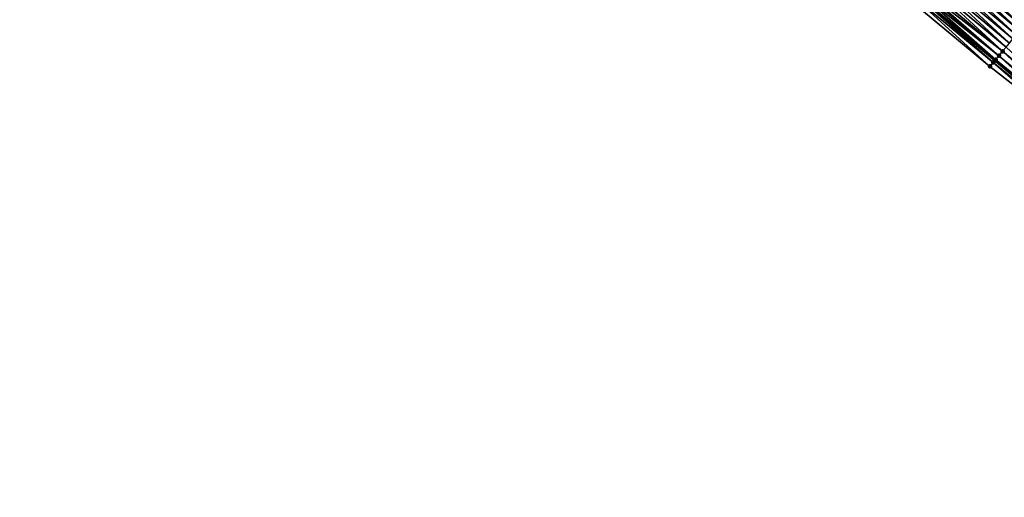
# Model space of a CAD drawing. Header units: feet. Extents: x 2007189 to 2022806, y 818621 to 837694.
# Tile 408 of 656: x 2017072 to 2017257, y 818621 to 818711. Entities that reach past the tile are written whole.
import ezdxf

# ---------------------------------------------------------------- set-up
doc = ezdxf.new("R2010")
doc.units = ezdxf.units.FT
doc.header["$MEASUREMENT"] = 0
for name, color, linetype, lineweight in [('EP_Travel Lane', 172, 'Continuous', 53), ('Road Shots', 141, 'Continuous', 100), ('Road X-Section', 40, 'Continuous', 13)]:
    doc.layers.add(name, color=color, linetype=linetype, lineweight=lineweight)
doc.layers.add('I-77-MM17-21_SB-Surface-Border', color=7, linetype='Continuous')
doc.layers.add('I-77-MM17-21_SB-Surface-TIN', color=7, linetype='Continuous')

msp = doc.modelspace()

# ---------------------------------------------------------------- linework, layer by layer
at = {"layer": 'EP_Travel Lane'}
msp.add_polyline3d([(2017070.938029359, 818857.1195621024, 278.6535262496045), (2017086.277400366, 818844.286020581, 278.7181300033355), (2017101.61676804, 818831.4524818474, 278.7845818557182), (2017116.956138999, 818818.6189403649, 278.849228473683), (2017132.295548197, 818805.7853668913, 278.8932618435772), (2017147.635018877, 818792.9517419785, 278.904111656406), (2017162.974567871, 818780.1180515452, 278.872728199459), (2017178.314059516, 818767.2844090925, 278.8722429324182), (2017193.640782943, 818754.4558058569, 278.9156085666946), (2017208.965912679, 818741.6049340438, 278.8966614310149), (2017224.290997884, 818728.7540995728, 278.8645873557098), (2017239.616065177, 818715.9032801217, 278.8272637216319), (2017254.94092502, 818703.0526346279, 278.728892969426), (2017270.265811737, 818690.2019665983, 278.6384281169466), (2017285.590665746, 818677.3513259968, 278.5383362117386), (2017300.915501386, 818664.5007007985, 278.4328399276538), (2017316.240269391, 818651.6501323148, 278.3074304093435), (2017331.564989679, 818638.7996038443, 278.1679843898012), (2017346.873128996, 818625.9656354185, 278.0020297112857), (2017352.742518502, 818621.0491638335, 277.9247102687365)], dxfattribs=at)
at = {"layer": 'I-77-MM17-21_SB-Surface-Border', "color": 3, "linetype": 'Continuous', "lineweight": -3}
msp.add_polyline3d([(2017269.7083127, 818689.5374826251, 278.604562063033), (2017253.983434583, 818701.9114045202, 278.6701140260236), (2017238.631830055, 818714.7301849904, 278.7651190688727), (2017222.811778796, 818726.9909488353, 278.7844641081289), (2017208.534410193, 818741.0906155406, 278.8719008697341), (2017192.948255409, 818753.630364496, 278.8759617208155), (2017178.052859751, 818766.9722036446, 278.8581549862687), (2017161.847543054, 818778.7709051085, 278.8007198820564), (2017146.11639753, 818791.1365089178, 278.8053447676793), (2017131.117831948, 818804.3776190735, 278.8155457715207), (2017116.603386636, 818818.1973041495, 278.8301322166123), (2017101.352319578, 818831.1363914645, 278.7698289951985), (2017085.954980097, 818843.9006351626, 278.6995043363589), (2017070.209611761, 818856.2489015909, 278.6138580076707)], dxfattribs=at)
at = {"layer": 'I-77-MM17-21_SB-Surface-TIN', "color": 128, "linetype": 'Continuous', "lineweight": -3}
for points in [[(2017244.899363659, 818722.2016329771, 278.977057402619), (2017260.223094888, 818709.3496122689, 278.8829622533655), (2017245.542021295, 818722.9677864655, 278.9916301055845)], [(2017245.542021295, 818722.9677864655, 278.9916301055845), (2017260.865758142, 818710.1157610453, 278.8991877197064), (2017246.184677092, 818723.733941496, 279.0056617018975)], [(2017245.542021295, 818722.9677864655, 278.9916301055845), (2017260.223094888, 818709.3496122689, 278.8829622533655), (2017260.865758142, 818710.1157610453, 278.8991877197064)], [(2017246.184677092, 818723.733941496, 279.0056617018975), (2017260.865758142, 818710.1157610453, 278.8991877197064), (2017261.508414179, 818710.8819158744, 278.9132892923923)], [(2017242.971372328, 818719.9031879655, 278.927916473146), (2017258.295098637, 818707.0511713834, 278.8323753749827), (2017243.614033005, 818720.6693389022, 278.9433845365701)], [(2017243.614033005, 818720.6693389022, 278.9433845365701), (2017258.937769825, 818707.8173135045, 278.850936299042), (2017244.25669904, 818721.4354853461, 278.9604292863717)], [(2017243.614033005, 818720.6693389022, 278.9433845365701), (2017258.295098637, 818707.0511713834, 278.8323753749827), (2017258.937769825, 818707.8173135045, 278.850936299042)], [(2017244.25669904, 818721.4354853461, 278.9604292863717), (2017259.580434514, 818708.583461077, 278.8675842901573), (2017244.899363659, 818722.2016329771, 278.977057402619)], [(2017244.25669904, 818721.4354853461, 278.9604292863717), (2017258.937769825, 818707.8173135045, 278.850936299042), (2017259.580434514, 818708.583461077, 278.8675842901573)], [(2017244.899363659, 818722.2016329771, 278.977057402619), (2017259.580434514, 818708.583461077, 278.8675842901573), (2017260.223094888, 818709.3496122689, 278.8829622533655)], [(2017241.686043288, 818718.3708925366, 278.8947187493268), (2017257.009764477, 818705.518880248, 278.7976723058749), (2017242.328709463, 818719.1370388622, 278.9118049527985)], [(2017242.328709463, 818719.1370388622, 278.9118049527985), (2017257.652431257, 818706.2850260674, 278.8149355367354), (2017242.971372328, 818719.9031879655, 278.927916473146)], [(2017242.328709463, 818719.1370388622, 278.9118049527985), (2017257.009764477, 818705.518880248, 278.7976723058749), (2017257.652431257, 818706.2850260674, 278.8149355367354)], [(2017242.971372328, 818719.9031879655, 278.927916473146), (2017257.652431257, 818706.2850260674, 278.8149355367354), (2017258.295098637, 818707.0511713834, 278.8323753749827)], [(2017240.057249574, 818716.4291950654, 278.844418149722), (2017255.663069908, 818703.9134884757, 278.7541799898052), (2017240.40070215, 818716.8386072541, 278.8579604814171)], [(2017240.40070215, 818716.8386072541, 278.8579604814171), (2017255.663069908, 818703.9134884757, 278.7541799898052), (2017240.58107238, 818717.0536246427, 278.864015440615)], [(2017240.58107238, 818717.0536246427, 278.864015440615), (2017256.367095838, 818704.7527359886, 278.779861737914), (2017241.043376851, 818717.6047464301, 278.8775556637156)], [(2017240.58107238, 818717.0536246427, 278.864015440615), (2017255.663069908, 818703.9134884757, 278.7541799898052), (2017256.367095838, 818704.7527359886, 278.779861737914)], [(2017241.043376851, 818717.6047464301, 278.8775556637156), (2017256.367095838, 818704.7527359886, 278.779861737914), (2017241.686043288, 818718.3708925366, 278.8947187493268)], [(2017241.686043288, 818718.3708925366, 278.8947187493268), (2017256.367095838, 818704.7527359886, 278.779861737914), (2017257.009764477, 818705.518880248, 278.7976723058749)], [(2017238.631830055, 818714.7301849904, 278.7651190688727), (2017253.983434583, 818701.9114045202, 278.6701140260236), (2017239.204983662, 818715.4133496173, 278.7967564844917)], [(2017239.204983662, 818715.4133496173, 278.7967564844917), (2017254.612333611, 818702.6609819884, 278.7095154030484), (2017239.616065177, 818715.9032801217, 278.8272637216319)], [(2017239.204983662, 818715.4133496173, 278.7967564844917), (2017253.983434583, 818701.9114045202, 278.6701140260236), (2017254.612333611, 818702.6609819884, 278.7095154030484)], [(2017239.681448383, 818715.9812043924, 278.8321159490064), (2017239.616065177, 818715.9032801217, 278.8272637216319), (2017254.94092502, 818703.0526346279, 278.728892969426)], [(2017254.612333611, 818702.6609819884, 278.7095154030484), (2017254.94092502, 818703.0526346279, 278.728892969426), (2017239.616065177, 818715.9032801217, 278.8272637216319)], [(2017239.681448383, 818715.9812043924, 278.8321159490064), (2017255.054145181, 818703.1875833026, 278.735569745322), (2017240.057249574, 818716.4291950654, 278.844418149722)], [(2017239.681448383, 818715.9812043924, 278.8321159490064), (2017254.94092502, 818703.0526346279, 278.728892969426), (2017255.054145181, 818703.1875833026, 278.735569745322)], [(2017240.057249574, 818716.4291950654, 278.844418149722), (2017255.054145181, 818703.1875833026, 278.735569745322), (2017255.663069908, 818703.9134884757, 278.7541799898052)], [(2017255.054145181, 818703.1875833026, 278.735569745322), (2017270.540561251, 818690.5294824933, 278.6491015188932), (2017255.663069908, 818703.9134884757, 278.7541799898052)], [(2017255.663069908, 818703.9134884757, 278.7541799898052), (2017271.019866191, 818691.100942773, 278.6527177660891), (2017256.367095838, 818704.7527359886, 278.779861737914)], [(2017255.663069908, 818703.9134884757, 278.7541799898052), (2017270.540561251, 818690.5294824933, 278.6491015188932), (2017271.019866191, 818691.100942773, 278.6527177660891)], [(2017256.367095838, 818704.7527359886, 278.779861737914), (2017271.690798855, 818691.9007389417, 278.6774652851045), (2017257.009764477, 818705.518880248, 278.7976723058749)], [(2017256.367095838, 818704.7527359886, 278.779861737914), (2017271.019866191, 818691.100942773, 278.6527177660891), (2017271.690798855, 818691.9007389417, 278.6774652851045)], [(2017253.983434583, 818701.9114045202, 278.6701140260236), (2017269.7083127, 818689.5374826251, 278.604562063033), (2017254.612333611, 818702.6609819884, 278.7095154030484)], [(2017254.612333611, 818702.6609819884, 278.7095154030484), (2017270.175508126, 818690.094319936, 278.6349200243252), (2017254.94092502, 818703.0526346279, 278.728892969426)], [(2017254.612333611, 818702.6609819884, 278.7095154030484), (2017269.7083127, 818689.5374826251, 278.604562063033), (2017270.175508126, 818690.094319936, 278.6349200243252)], [(2017255.054145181, 818703.1875833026, 278.735569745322), (2017254.94092502, 818703.0526346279, 278.728892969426), (2017270.265811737, 818690.2019665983, 278.6384281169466)], [(2017270.175508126, 818690.094319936, 278.6349200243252), (2017270.265811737, 818690.2019665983, 278.6384281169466), (2017254.94092502, 818703.0526346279, 278.728892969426)], [(2017255.054145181, 818703.1875833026, 278.735569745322), (2017270.265811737, 818690.2019665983, 278.6384281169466), (2017270.540561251, 818690.5294824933, 278.6491015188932)]]:
    msp.add_3dface(points, dxfattribs=at)
at = {"layer": 'Road Shots', "lineweight": 100}
for p in [(2017255.663069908, 818703.9134884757, 278.7541799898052), (2017256.367095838, 818704.7527359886, 278.779861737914), (2017254.612333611, 818702.6609819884, 278.7095154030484), (2017255.054145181, 818703.1875833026, 278.735569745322), (2017253.983434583, 818701.9114045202, 278.6701140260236)]:
    msp.add_point(p, dxfattribs=at)
at = {"layer": 'Road X-Section', "extrusion": (-0.766187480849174, 0.642601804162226, 0.004434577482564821), "elevation": -1019494.186676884, "flags": 128}
msp.add_lwpolyline([(-1923589.118516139, 4799.743272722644), (-1923590.096974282, 4799.782674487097), (-1923590.784365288, 4799.808729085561), (-1923591.731850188, 4799.827339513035), (-1923592.82729023, 4799.85302151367), (-1923593.82729023, 4799.870832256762), (-1923594.82729023, 4799.888095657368), (-1923595.82729023, 4799.905535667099), (-1923596.82729023, 4799.924096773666), (-1923597.82729023, 4799.940744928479), (-1923598.82729023, 4799.956123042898), (-1923599.82729023, 4799.972348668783), (-1923600.82729023, 4799.986450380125), (-1923601.82729023, 4799.99856598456), (-1923602.82729023, 4800.012881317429), (-1923603.82729023, 4800.031527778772), (-1923604.82729023, 4800.051728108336), (-1923605.82729023, 4800.069739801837), (-1923606.82729023, 4800.086278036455), (-1923607.82729023, 4800.104000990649), (-1923608.82729023, 4800.121130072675), (-1923609.82729023, 4800.137656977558), (-1923610.82729023, 4800.155194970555), (-1923611.82729023, 4800.174163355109), (-1923612.82729023, 4800.194115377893), (-1923613.507462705, 4800.207069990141), (-1923613.82729023, 4800.211506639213), (-1923614.290986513, 4800.214410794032), (-1923614.82729023, 4800.209584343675)], dxfattribs=at)

doc.saveas('drawing.dxf')
